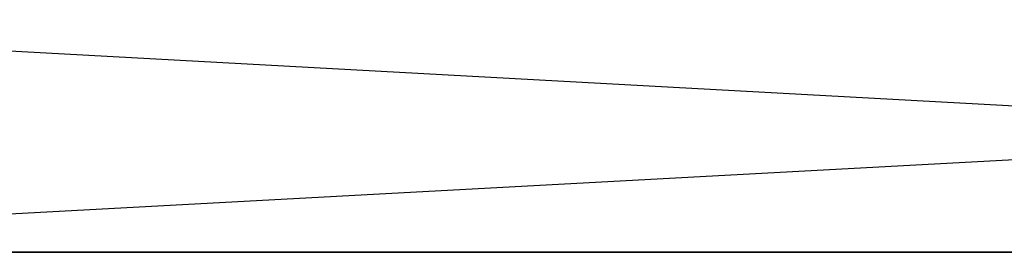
# Model space of a CAD drawing. Header units: centimetres. Extents: x 0.1 to 26.3, y 0 to 13.2.
# Tile 479 of 656: x 3.11611 to 3.12437, y 13.24073 to 13.24269. Entities that reach past the tile are written whole.
import ezdxf

# ---------------------------------------------------------------- set-up
doc = ezdxf.new("R2010")
doc.units = ezdxf.units.CM
doc.header["$LTSCALE"] = 2.54
doc.layers.get('0').update_dxf_attribs({"true_color": 0xff5454})

# ---------------------------------------------------------------- blocks, each defined once
blk = doc.blocks.new('Pojemnik na r_czniki papierowe CRESTO.STL')
at = {"color": 0}
for p, q in [((3.1469694, 13.2427338, 28.3600006), (3.1101383, 13.2407333, 28.3585236)), ((3.1469694, 13.2427338, 18.0600006), (3.1101383, 13.2407333, 18.058522)), ((3.1103518, 13.2427338, 29.3386292), (3.1469694, 13.2407333, 29.3428558)), ((3.1103518, 13.2427338, 19.0386292), (3.1469694, 13.2407333, 19.0428558)), ((3.1469694, 13.2407333, 29.3428558), (3.1101383, 13.2407333, 29.3414764)), ((3.1101383, 13.2407333, 28.3585236), (3.1469694, 13.2407333, 28.3571442)), ((3.1469694, 13.2407333, 19.0428558), (3.1101383, 13.2407333, 19.041478)), ((3.1101383, 13.2407333, 18.058522), (3.1469694, 13.2407333, 18.0571442))]:
    blk.add_line(p, q, dxfattribs=at)

msp = doc.modelspace()

# ---------------------------------------------------------------- block references
at = {"color": 0}
msp.add_blockref('Pojemnik na r_czniki papierowe CRESTO.STL', (0, 0), dxfattribs=at)

doc.saveas('drawing.dxf')
